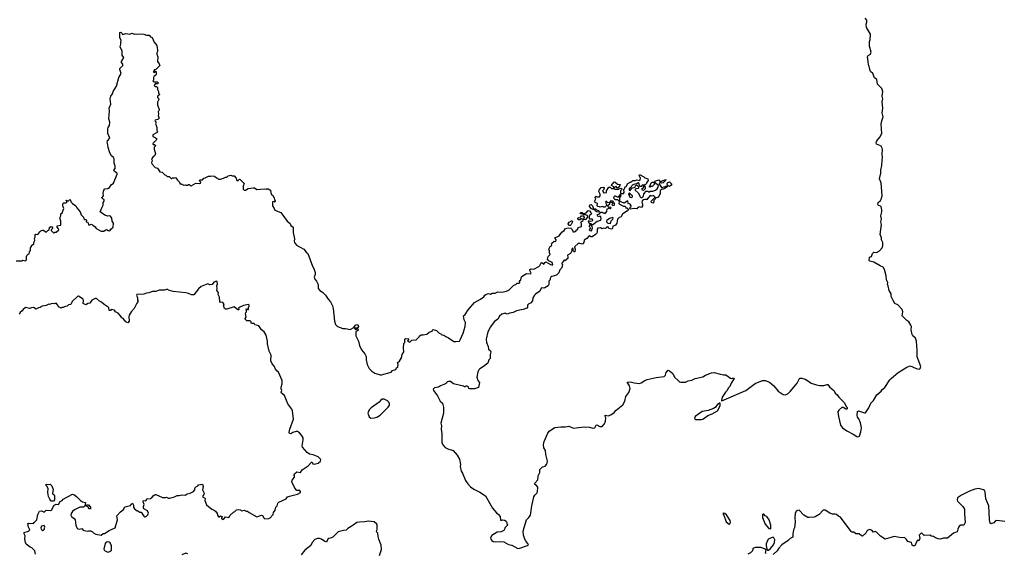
# Model space of a CAD drawing. Extents: x 2293878 to 2522763, y 823964 to 1006972.
# Tile 287 of 407: x 2424267 to 2439006, y 916515 to 924512. Entities that reach past the tile are written whole.
import ezdxf

# ---------------------------------------------------------------- set-up
doc = ezdxf.new("R2010")
doc.units = 0

msp = doc.modelspace()

# ---------------------------------------------------------------- linework, layer by layer
at = {"layer": '0CON20XD'}
for points in [[(2433068, 921408), (2433050, 921405), (2433050, 921395), (2433035, 921382), (2433005, 921388), (2432985, 921380), (2432963, 921393), (2432922, 921388), (2432910, 921375), (2432912, 921335), (2432907, 921315), (2432886, 921294), (2432835, 921260), (2432815, 921258), (2432795, 921272), (2432785, 921268), (2432759, 921231), (2432715, 921210), (2432712, 921175), (2432698, 921155), (2432685, 921148), (2432655, 921160), (2432625, 921160), (2432572, 921108), (2432582, 921075), (2432578, 921032), (2432563, 921033), (2432550, 921055), (2432550, 921085), (2432542, 921088), (2432532, 921075), (2432532, 921048), (2432512, 921008), (2432468, 920985), (2432474, 920955), (2432470, 920935), (2432425, 920900), (2432414, 920906), (2432408, 920892), (2432380, 920865), (2432380, 920855), (2432390, 920845), (2432387, 920815), (2432375, 920788), (2432350, 920765), (2432335, 920718), (2432305, 920683), (2432234, 920666), (2432220, 920655), (2432210, 920635), (2432210, 920615), (2432188, 920592), (2432188, 920545), (2432177, 920525), (2432130, 920495), (2432115, 920491), (2432085, 920496), (2432071, 920489), (2432055, 920442), (2431990, 920400), (2431975, 920383), (2431950, 920345), (2431945, 920298), (2431912, 920265), (2431886, 920254), (2431868, 920235), (2431867, 920203), (2431859, 920191), (2431805, 920168), (2431773, 920163), (2431703, 920147), (2431655, 920123), (2431605, 920116), (2431565, 920100), (2431535, 920112), (2431485, 920097), (2431450, 920070), (2431425, 920023), (2431375, 919987), (2431308, 919905), (2431301, 919879), (2431274, 919835), (2431250, 919725), (2431254, 919675), (2431280, 919615), (2431283, 919575), (2431315, 919548), (2431320, 919535), (2431310, 919495), (2431308, 919435), (2431290, 919415), (2431273, 919365), (2431212, 919315), (2431155, 919280), (2431139, 919265), (2431123, 919235), (2431108, 919155), (2431122, 919125), (2431123, 919103), (2431150, 919075), (2431135, 918998), (2431105, 918992), (2431075, 918978), (2431005, 918978), (2430990, 918985), (2430985, 919010), (2430965, 919018), (2430945, 919020), (2430935, 919010), (2430925, 919010), (2430912, 919022), (2430885, 919023), (2430760, 919055), (2430715, 919088), (2430685, 919090), (2430667, 919083), (2430656, 919064), (2430642, 919055), (2430565, 919024), (2430535, 919004), (2430475, 918997), (2430457, 918975), (2430461, 918955), (2430520, 918875), (2430560, 918795), (2430598, 918765), (2430609, 918705), (2430611, 918615), (2430573, 918465), (2430579, 918425), (2430574, 918375), (2430586, 918305), (2430587, 918177), (2430603, 918143), (2430635, 918102), (2430675, 918081), (2430755, 918054), (2430818, 917985), (2430849, 917925), (2430866, 917845), (2430859, 917815), (2430874, 917744), (2430896, 917715), (2430940, 917605), (2430975, 917556), (2431015, 917514), (2431065, 917479), (2431155, 917434), (2431240, 917375), (2431345, 917194), (2431405, 917120), (2431436, 917096), (2431458, 917065), (2431462, 917012), (2431485, 917010), (2431495, 917018), (2431522, 917012), (2431550, 916995), (2431560, 916975), (2431560, 916955), (2431570, 916945), (2431570, 916935), (2431530, 916895), (2431530, 916885), (2431513, 916857), (2431473, 916837), (2431415, 916834), (2431335, 916782), (2431316, 916745), (2431321, 916725), (2431335, 916707), (2431355, 916694), (2431385, 916686), (2431465, 916692), (2431515, 916685), (2431585, 916649), (2431635, 916635), (2431725, 916590), (2431755, 916592), (2431868, 916632), (2431876, 916635), (2431881, 916645), (2431838, 916708), (2431822, 916742), (2431809, 916785), (2431804, 916845), (2431817, 916903), (2431854, 917016), (2431890, 917050), (2431911, 917089), (2431931, 917229), (2431965, 917360), (2431977, 917385), (2432007, 917415), (2432016, 917436), (2432024, 917505), (2432005, 917531), (2431980, 917545), (2431974, 917555), (2431976, 917565), (2432021, 917615), (2432030, 917675), (2432051, 917725), (2432055, 917771), (2432095, 917810), (2432135, 917823), (2432155, 917844), (2432164, 917865), (2432168, 917898), (2432142, 917995), (2432139, 918055), (2432114, 918094), (2432108, 918145), (2432117, 918193), (2432174, 918315), (2432195, 918348), (2432279, 918401), (2432365, 918413), (2432437, 918413), (2432485, 918423), (2432555, 918392), (2432715, 918409), (2432795, 918406), (2432845, 918390), (2432874, 918396), (2432894, 918436), (2432905, 918441), (2432950, 918415), (2432985, 918417), (2433022, 918455), (2433038, 918495), (2433041, 918545), (2433027, 918575), (2433032, 918585), (2433075, 918576), (2433115, 918589), (2433168, 918625), (2433197, 918663), (2433295, 918739), (2433328, 918795), (2433341, 918865), (2433355, 918885), (2433386, 918925), (2433403, 918985), (2433396, 919026), (2433362, 919078), (2433405, 919084), (2433465, 919069), (2433545, 919062), (2433570, 919070), (2433624, 919106), (2433661, 919119), (2433795, 919149), (2433915, 919164), (2433936, 919185), (2433944, 919226), (2433975, 919258), (2433995, 919252), (2434045, 919208), (2434070, 919155), (2434128, 919098), (2434146, 919085), (2434165, 919081), (2434235, 919082), (2434275, 919101), (2434329, 919111), (2434376, 919134), (2434491, 919159), (2434532, 919185), (2434625, 919218), (2434665, 919224), (2434736, 919206), (2434805, 919190), (2434835, 919191), (2434908, 919138), (2434925, 919134), (2434955, 919146), (2434962, 919135), (2434916, 919065), (2434899, 919015), (2434872, 918988), (2434856, 918954), (2434831, 918929), (2434785, 918855), (2434773, 918805), (2434778, 918798), (2435136, 918955), (2435275, 919061), (2435385, 919107), (2435425, 919103), (2435491, 919081), (2435556, 919026), (2435621, 918945), (2435665, 918913), (2435695, 918897), (2435725, 918890), (2435766, 918905), (2435802, 918938), (2435853, 919007), (2435906, 919064), (2435942, 919135), (2435952, 919138), (2435975, 919139), (2436025, 919124), (2436074, 919094), (2436113, 919063), (2436195, 919038), (2436245, 919029), (2436305, 919032), (2436355, 919046), (2436365, 919043), (2436391, 919011), (2436461, 918951), (2436475, 918913), (2436505, 918890), (2436527, 918855), (2436615, 918771), (2436640, 918715), (2436655, 918700), (2436655, 918690), (2436645, 918678), (2436635, 918678), (2436595, 918701), (2436575, 918700), (2436527, 918663), (2436515, 918635), (2436523, 918565), (2436555, 918435), (2436586, 918395), (2436648, 918352), (2436745, 918302), (2436801, 918265), (2436815, 918262), (2436838, 918272), (2436860, 918335), (2436866, 918396), (2436852, 918472), (2436829, 918529), (2436810, 918555), (2436802, 918585), (2436807, 918643), (2436825, 918649), (2436915, 918620), (2436927, 918623), (2436978, 918695), (2437009, 918765), (2437046, 918804), (2437098, 918892), (2437161, 918945), (2437178, 918972), (2437218, 919002), (2437294, 919115), (2437315, 919136), (2437418, 919225), (2437545, 919304), (2437595, 919324), (2437630, 919310), (2437685, 919284), (2437735, 919277), (2437747, 919285), (2437756, 919315), (2437701, 919461), (2437704, 919555), (2437693, 919695), (2437675, 919739), (2437638, 919775), (2437626, 919795), (2437614, 919865), (2437618, 919915), (2437609, 919935), (2437576, 919986), (2437547, 920005), (2437479, 920075), (2437489, 920135), (2437477, 920167), (2437410, 920240), (2437369, 920259), (2437340, 920305), (2437312, 920365), (2437314, 920405), (2437281, 920455), (2437270, 920525), (2437260, 920545), (2437264, 920575), (2437244, 920615), (2437239, 920675), (2437215, 920768), (2437195, 920802), (2437150, 920825), (2437055, 920879), (2436993, 920893), (2436982, 920905), (2436989, 920951), (2437018, 920965), (2437035, 921007), (2437055, 921026), (2437095, 921024), (2437140, 921050), (2437178, 921092), (2437189, 921125), (2437187, 921175), (2437168, 921215), (2437166, 921245), (2437148, 921295), (2437170, 921445), (2437159, 921485), (2437167, 921525), (2437158, 921575), (2437171, 921635), (2437171, 921665), (2437161, 921711), (2437118, 921735), (2437111, 921755), (2437117, 921775), (2437154, 921805), (2437165, 921823), (2437178, 921875), (2437162, 922065), (2437138, 922125), (2437158, 922212), (2437158, 922255), (2437173, 922325), (2437176, 922406), (2437182, 922445), (2437177, 922495), (2437184, 922565), (2437179, 922589), (2437163, 922615), (2437145, 922629), (2437095, 922648), (2437088, 922665), (2437097, 922695), (2437145, 922752), (2437174, 922805), (2437164, 922945), (2437171, 922995), (2437191, 923055), (2437178, 923115), (2437189, 923185), (2437178, 923282), (2437187, 923325), (2437179, 923365), (2437186, 923436), (2437175, 923482), (2437109, 923545), (2437097, 923615), (2437063, 923643), (2437036, 923705), (2437005, 923738), (2436992, 923765), (2436984, 923814), (2436972, 923835), (2436970, 923885), (2436957, 923955), (2436970, 923975), (2437003, 923995), (2437013, 924025), (2436987, 924117), (2436989, 924185), (2437000, 924210), (2437004, 924295), (2436944, 924395), (2436938, 924445), (2436947, 924475), (2436947, 924505), (2436925, 924535)], [(2424215, 920900), (2424285, 920898), (2424305, 920900), (2424315, 920910), (2424355, 920900), (2424370, 920915), (2424368, 920965), (2424373, 920977), (2424392, 920998), (2424410, 921005), (2424412, 921035), (2424427, 921053), (2424430, 921095), (2424442, 921115), (2424443, 921127), (2424477, 921153), (2424478, 921172), (2424492, 921205), (2424490, 921235), (2424498, 921255), (2424498, 921292), (2424505, 921300), (2424540, 921295), (2424568, 921335), (2424585, 921350), (2424615, 921360), (2424625, 921360), (2424655, 921332), (2424670, 921335), (2424687, 921353), (2424710, 921365), (2424713, 921397), (2424735, 921412), (2424750, 921410), (2424758, 921395), (2424758, 921382), (2424740, 921365), (2424740, 921355), (2424775, 921320), (2424785, 921320), (2424795, 921330), (2424815, 921330), (2424850, 921365), (2424848, 921378), (2424828, 921405), (2424830, 921425), (2424880, 921435), (2424880, 921495), (2424868, 921545), (2424880, 921575), (2424882, 921605), (2424900, 921620), (2424928, 921685), (2424911, 921721), (2424912, 921755), (2424925, 921770), (2424955, 921768), (2424970, 921775), (2424970, 921800), (2424962, 921802), (2424962, 921808), (2424968, 921808), (2424970, 921800), (2424995, 921800), (2425015, 921818), (2425027, 921807), (2425032, 921782), (2425057, 921757), (2425108, 921725), (2425120, 921695), (2425172, 921635), (2425185, 921590), (2425220, 921555), (2425225, 921530), (2425235, 921520), (2425257, 921517), (2425268, 921508), (2425260, 921485), (2425288, 921478), (2425295, 921440), (2425315, 921438), (2425335, 921448), (2425355, 921440), (2425361, 921431), (2425395, 921410), (2425412, 921382), (2425485, 921342), (2425525, 921342), (2425545, 921360), (2425565, 921368), (2425593, 921353), (2425615, 921350), (2425630, 921375), (2425668, 921405), (2425672, 921462), (2425653, 921493), (2425647, 921537), (2425625, 921568), (2425615, 921572), (2425585, 921568), (2425543, 921583), (2425470, 921635), (2425502, 921705), (2425517, 921733), (2425518, 921772), (2425530, 921795), (2425530, 921815), (2425501, 921831), (2425498, 921845), (2425522, 921875), (2425518, 921915), (2425528, 921955), (2425543, 921977), (2425585, 921982), (2425613, 921997), (2425634, 922036), (2425669, 922061), (2425727, 922195), (2425725, 922210), (2425688, 922235), (2425678, 922255), (2425696, 922284), (2425698, 922315), (2425682, 922362), (2425681, 922425), (2425673, 922445), (2425643, 922473), (2425616, 922516), (2425589, 922595), (2425588, 922635), (2425577, 922675), (2425581, 922695), (2425614, 922735), (2425588, 922805), (2425584, 922875), (2425589, 922895), (2425609, 922925), (2425614, 922976), (2425602, 923025), (2425610, 923145), (2425606, 923184), (2425630, 923245), (2425623, 923325), (2425632, 923365), (2425655, 923400), (2425664, 923435), (2425714, 923516), (2425749, 923645), (2425786, 923705), (2425768, 923765), (2425768, 923782), (2425812, 923825), (2425812, 923845), (2425793, 923873), (2425792, 923885), (2425828, 923945), (2425803, 923983), (2425799, 924039), (2425770, 924105), (2425782, 924145), (2425780, 924175), (2425787, 924205), (2425768, 924238), (2425765, 924320), (2425780, 924325), (2425800, 924305), (2425805, 924290), (2425855, 924307), (2425915, 924297), (2425945, 924309), (2425985, 924293), (2426005, 924298), (2426035, 924293), (2426075, 924302), (2426125, 924296), (2426165, 924278), (2426205, 924280), (2426227, 924257), (2426252, 924245), (2426280, 924175), (2426318, 924125), (2426323, 924083), (2426332, 924065), (2426332, 924038), (2426318, 924015), (2426318, 923995), (2426333, 923955), (2426330, 923885), (2426355, 923850), (2426362, 923825), (2426298, 923762), (2426285, 923760), (2426270, 923735), (2426270, 923725), (2426285, 923720), (2426302, 923738), (2426308, 923738), (2426312, 923695), (2426305, 923680), (2426278, 923665), (2426268, 923645), (2426270, 923605), (2426262, 923595), (2426275, 923580), (2426325, 923580), (2426338, 923565), (2426335, 923550), (2426315, 923550), (2426302, 923558), (2426283, 923537), (2426282, 923525), (2426295, 923510), (2426315, 923510), (2426330, 923495), (2426330, 923465), (2426342, 923435), (2426342, 923412), (2426357, 923397), (2426355, 923380), (2426330, 923365), (2426332, 923345), (2426347, 923327), (2426348, 923315), (2426328, 923275), (2426330, 923235), (2426352, 923165), (2426350, 923145), (2426340, 923135), (2426342, 923095), (2426338, 923075), (2426352, 923035), (2426335, 923018), (2426295, 923008), (2426290, 922995), (2426310, 922975), (2426300, 922955), (2426322, 922895), (2426320, 922855), (2426328, 922835), (2426315, 922818), (2426260, 922785), (2426262, 922762), (2426297, 922747), (2426320, 922725), (2426310, 922705), (2426260, 922655), (2426265, 922640), (2426285, 922640), (2426298, 922625), (2426297, 922613), (2426278, 922602), (2426278, 922565), (2426300, 922505), (2426290, 922475), (2426264, 922456), (2426240, 922425), (2426248, 922405), (2426238, 922365), (2426248, 922345), (2426297, 922297), (2426332, 922285), (2426365, 922230), (2426397, 922227), (2426440, 922185), (2426455, 922180), (2426473, 922163), (2426505, 922160), (2426535, 922130), (2426545, 922130), (2426555, 922140), (2426585, 922140), (2426598, 922148), (2426627, 922107), (2426660, 922075), (2426665, 922050), (2426685, 922050), (2426725, 922032), (2426748, 922038), (2426755, 922030), (2426785, 922030), (2426795, 922040), (2426805, 922040), (2426835, 922022), (2426905, 922060), (2426955, 922058), (2426975, 922062), (2426978, 922078), (2426960, 922095), (2426965, 922110), (2427005, 922112), (2427025, 922138), (2427045, 922140), (2427091, 922169), (2427123, 922167), (2427145, 922172), (2427185, 922168), (2427212, 922142), (2427228, 922138), (2427245, 922120), (2427275, 922120), (2427320, 922135), (2427345, 922150), (2427368, 922152), (2427385, 922170), (2427425, 922180), (2427445, 922170), (2427475, 922170), (2427507, 922137), (2427515, 922100), (2427537, 922103), (2427555, 922120), (2427568, 922118), (2427628, 922055), (2427612, 922015), (2427614, 921974), (2427625, 921958), (2427645, 921958), (2427685, 921982), (2427765, 921992), (2427782, 921992), (2427815, 921968), (2427925, 921978), (2427955, 921970), (2427963, 921977), (2427985, 921978), (2428013, 921963), (2428020, 921955), (2428030, 921895), (2428048, 921888), (2428060, 921875), (2428062, 921862), (2428078, 921845), (2428082, 921812), (2428090, 921805), (2428085, 921780), (2428075, 921790), (2428050, 921785), (2428053, 921723), (2428078, 921685), (2428085, 921660), (2428175, 921622), (2428208, 921585), (2428271, 921491), (2428315, 921457), (2428326, 921426), (2428362, 921405), (2428361, 921325), (2428380, 921230), (2428376, 921195), (2428382, 921175), (2428412, 921132), (2428521, 921071), (2428555, 921028), (2428579, 921009), (2428651, 920821)], [(2428651, 920821), (2428671, 920785), (2428689, 920725), (2428690, 920695), (2428674, 920654), (2428685, 920622), (2428708, 920595), (2428733, 920545), (2428737, 920485), (2428760, 920455), (2428800, 920430), (2428844, 920385), (2428882, 920322), (2428919, 920285), (2428949, 920225), (2428959, 920185), (2428979, 919995), (2428992, 919945), (2429025, 919914), (2429105, 919884), (2429146, 919886), (2429215, 919870), (2429270, 919900), (2429294, 919936), (2429315, 919942), (2429327, 919937), (2429336, 919914), (2429325, 919890), (2429285, 919890), (2429280, 919885), (2429295, 919870), (2429325, 919880), (2429337, 919865), (2429325, 919850), (2429312, 919848), (2429300, 919835), (2429298, 919775), (2429338, 919695), (2429351, 919631), (2429381, 919565), (2429435, 919507), (2429453, 919465), (2429452, 919415), (2429468, 919345), (2429496, 919286), (2429536, 919246), (2429585, 919216), (2429665, 919188), (2429685, 919188), (2429828, 919232), (2429846, 919254), (2429895, 919272), (2429908, 919295), (2429925, 919310), (2429932, 919345), (2429922, 919375), (2429953, 919397), (2429982, 919445), (2429992, 919495), (2430017, 919535), (2430012, 919595), (2430018, 919662), (2430030, 919675), (2430032, 919725), (2430043, 919737), (2430085, 919730), (2430090, 919725), (2430070, 919695), (2430105, 919682), (2430138, 919712), (2430200, 919715), (2430248, 919762), (2430252, 919775), (2430275, 919790), (2430305, 919788), (2430361, 919799), (2430395, 919830), (2430440, 919845), (2430445, 919860), (2430455, 919868), (2430505, 919852), (2430545, 919812), (2430570, 919805), (2430588, 919788), (2430615, 919784), (2430644, 919764), (2430687, 919747), (2430765, 919690), (2430795, 919688), (2430850, 919695), (2430867, 919725), (2430904, 919816), (2430934, 919914), (2430940, 919975), (2430920, 920015), (2430912, 920075), (2430936, 920094), (2430978, 920162), (2431074, 920275), (2431165, 920323), (2431213, 920357), (2431228, 920382), (2431246, 920394), (2431285, 920408), (2431315, 920400), (2431337, 920413), (2431385, 920413), (2431425, 920432), (2431485, 920430), (2431556, 920444), (2431594, 920466), (2431665, 920534), (2431695, 920544), (2431715, 920564), (2431745, 920566), (2431752, 920575), (2431750, 920600), (2431767, 920615), (2431781, 920659), (2431805, 920680), (2431855, 920710), (2431917, 920705), (2431921, 920715), (2431904, 920755), (2431905, 920768), (2431925, 920777), (2431965, 920774), (2432036, 920814), (2432055, 920828), (2432075, 920868), (2432085, 920872), (2432115, 920850), (2432130, 920875), (2432145, 920882), (2432215, 920842), (2432233, 920837), (2432250, 920840), (2432240, 920875), (2432188, 920898), (2432170, 920925), (2432179, 920961), (2432207, 920993), (2432197, 921017), (2432198, 921048), (2432190, 921075), (2432208, 921115), (2432226, 921124), (2432232, 921135), (2432228, 921155), (2432232, 921165), (2432268, 921192), (2432295, 921190), (2432297, 921215), (2432283, 921233), (2432283, 921247), (2432315, 921258), (2432340, 921275), (2432381, 921329), (2432415, 921352), (2432439, 921381), (2432475, 921393), (2432515, 921390), (2432535, 921370), (2432554, 921334), (2432565, 921332), (2432585, 921340), (2432609, 921361), (2432620, 921375), (2432625, 921400), (2432678, 921412), (2432678, 921455), (2432670, 921465), (2432670, 921485), (2432700, 921505), (2432700, 921525), (2432675, 921530), (2432658, 921512), (2432634, 921514), (2432621, 921521), (2432624, 921536), (2432635, 921548), (2432658, 921542), (2432660, 921555), (2432678, 921572), (2432702, 921572), (2432720, 921555), (2432713, 921547), (2432710, 921525), (2432743, 921517), (2432772, 921555), (2432768, 921578), (2432735, 921590), (2432715, 921590), (2432700, 921610), (2432685, 921600), (2432663, 921603), (2432658, 921615), (2432665, 921622), (2432685, 921622), (2432700, 921610), (2432715, 921610), (2432745, 921620), (2432778, 921652), (2432795, 921650), (2432818, 921625), (2432827, 921605), (2432819, 921591), (2432790, 921575), (2432792, 921535), (2432798, 921528), (2432835, 921528), (2432842, 921505), (2432836, 921494), (2432815, 921490), (2432775, 921500), (2432785, 921470), (2432795, 921460), (2432815, 921460), (2432835, 921440), (2432846, 921444), (2432909, 921491), (2432965, 921510), (2432970, 921535), (2432965, 921560), (2432955, 921570), (2432925, 921560), (2432912, 921588), (2432948, 921602), (2432965, 921630), (2432985, 921630), (2432995, 921620), (2433015, 921620), (2433025, 921610), (2433038, 921612), (2433055, 921640), (2433062, 921678), (2433095, 921690), (2433106, 921684), (2433120, 921695), (2433112, 921702), (2433085, 921700), (2433078, 921708), (2433078, 921732), (2433100, 921755), (2433100, 921780), (2433075, 921770), (2433063, 921773), (2433055, 921788), (2433042, 921788), (2433038, 921775), (2433052, 921745), (2433052, 921728), (2433028, 921702), (2433005, 921703), (2432995, 921712), (2432955, 921702), (2432945, 921710), (2432923, 921713), (2432912, 921725), (2432918, 921758), (2432882, 921775), (2432878, 921795), (2432890, 921835), (2432880, 921845), (2432880, 921855), (2432895, 921868), (2432905, 921860), (2432945, 921860), (2432957, 921873), (2432957, 921897), (2432938, 921935), (2432942, 921958), (2432970, 921995), (2433005, 922000), (2433018, 921988), (2433008, 921962), (2432990, 921945), (2433000, 921935), (2433002, 921922), (2433025, 921918), (2433050, 921925), (2433050, 921945), (2433085, 922000), (2433105, 922000), (2433125, 921982), (2433165, 921980), (2433175, 921970), (2433235, 921970), (2433242, 921978), (2433267, 921987), (2433280, 921975), (2433277, 921963), (2433260, 921945), (2433260, 921915), (2433265, 921910), (2433305, 921908), (2433317, 921923), (2433310, 921965), (2433320, 921975), (2433332, 922008), (2433345, 922010), (2433372, 922055), (2433415, 922080), (2433425, 922080), (2433445, 922100), (2433479, 922101), (2433505, 922112), (2433548, 922102), (2433557, 922113), (2433562, 922135), (2433538, 922175), (2433545, 922190), (2433610, 922155), (2433625, 922140), (2433670, 922125), (2433677, 922103), (2433650, 922065), (2433650, 922055), (2433635, 922040), (2433620, 922035), (2433620, 922015), (2433630, 922005), (2433630, 921975), (2433607, 921953), (2433590, 921955), (2433583, 921963), (2433582, 921978), (2433608, 922002), (2433608, 922028), (2433595, 922040), (2433580, 922025), (2433578, 922012), (2433555, 922010), (2433543, 922023), (2433538, 922058), (2433525, 922068), (2433505, 922050), (2433475, 922048), (2433435, 922030), (2433418, 922002), (2433390, 921975), (2433390, 921955), (2433405, 921950), (2433432, 921988), (2433478, 922002), (2433485, 922020), (2433495, 922030), (2433505, 922030), (2433530, 922005), (2433528, 921985), (2433525, 921980), (2433492, 921978), (2433480, 921965), (2433480, 921955), (2433526, 921916), (2433550, 921875), (2433550, 921865), (2433565, 921850), (2433585, 921850), (2433605, 921870), (2433610, 921905), (2433645, 921942), (2433672, 921942), (2433685, 921930), (2433707, 921943), (2433745, 921941), (2433785, 921956), (2433808, 921975), (2433826, 922004), (2433828, 922028), (2433790, 922055), (2433787, 922067), (2433770, 922085), (2433775, 922090), (2433835, 922110), (2433852, 922082), (2433865, 922080), (2433875, 922092), (2433895, 922102), (2433905, 922100), (2433938, 922118), (2433935, 922100), (2433900, 922065), (2433875, 922060), (2433855, 922070), (2433840, 922055), (2433842, 922042), (2433875, 921998), (2433915, 922007), (2433955, 922020), (2433960, 922015), (2433958, 922005), (2433925, 921982), (2433906, 921974), (2433885, 921972), (2433855, 921952), (2433852, 921908), (2433828, 921855), (2433815, 921848), (2433790, 921845), (2433782, 921825), (2433762, 921805), (2433755, 921768), (2433745, 921762), (2433724, 921774), (2433722, 921795), (2433778, 921855), (2433757, 921877), (2433735, 921870), (2433705, 921876), (2433660, 921825), (2433658, 921812), (2433648, 921818), (2433625, 921817), (2433605, 921812), (2433585, 921798), (2433578, 921775), (2433592, 921752), (2433592, 921725), (2433575, 921700), (2433540, 921710), (2433535, 921700), (2433522, 921698), (2433505, 921680), (2433465, 921682), (2433411, 921671), (2433400, 921685), (2433407, 921703), (2433420, 921715), (2433420, 921725), (2433406, 921746), (2433375, 921760), (2433368, 921798), (2433315, 921762), (2433255, 921790), (2433242, 921788), (2433238, 921758), (2433247, 921747), (2433308, 921718), (2433327, 921717), (2433340, 921705), (2433340, 921690), (2433355, 921692), (2433372, 921685), (2433378, 921665), (2433368, 921652), (2433291, 921599), (2433268, 921552), (2433242, 921548), (2433218, 921525), (2433207, 921463), (2433186, 921434), (2433165, 921422), (2433145, 921420), (2433143, 921387), (2433135, 921378), (2433125, 921373), (2433090, 921385), (2433080, 921395), (2433080, 921405), (2433068, 921408)], [(2433225, 921990), (2433212, 921992), (2433195, 922010), (2433182, 922008), (2433168, 921992), (2433162, 921992), (2433160, 922005), (2433128, 922025), (2433130, 922045), (2433145, 922050), (2433160, 922075), (2433175, 922082), (2433215, 922048), (2433255, 922040), (2433252, 922025), (2433225, 921990)], [(2433705, 922000), (2433690, 922005), (2433700, 922015), (2433722, 922068), (2433733, 922077), (2433748, 922078), (2433770, 922055), (2433770, 922045), (2433736, 922014), (2433715, 922010), (2433705, 922000)], [(2433995, 922012), (2433972, 922022), (2433962, 922032), (2433958, 922055), (2433963, 922067), (2433995, 922080), (2434028, 922045), (2434019, 922031), (2433995, 922012)], [(2433245, 921800), (2433252, 921808), (2433253, 921847), (2433270, 921875), (2433268, 921888), (2433252, 921888), (2433227, 921853), (2433215, 921852), (2433185, 921870), (2433171, 921869), (2433161, 921859), (2433158, 921845), (2433169, 921829), (2433185, 921820), (2433215, 921818), (2433235, 921800), (2433245, 921800)], [(2433425, 921848), (2433435, 921852), (2433442, 921865), (2433438, 921875), (2433412, 921892), (2433395, 921920), (2433380, 921905), (2433400, 921855), (2433425, 921848)], [(2432935, 921630), (2432903, 921633), (2432878, 921658), (2432825, 921678), (2432798, 921715), (2432804, 921736), (2432822, 921742), (2432843, 921723), (2432855, 921680), (2432885, 921680), (2432902, 921662), (2432930, 921655), (2432940, 921645), (2432935, 921630)], [(2433145, 921730), (2433165, 921732), (2433172, 921738), (2433172, 921752), (2433165, 921770), (2433150, 921785), (2433150, 921795), (2433115, 921800), (2433100, 921780), (2433138, 921778), (2433140, 921755), (2433133, 921743), (2433145, 921730)], [(2433105, 921460), (2433117, 921473), (2433122, 921498), (2433146, 921524), (2433150, 921535), (2433145, 921548), (2433095, 921533), (2433058, 921505), (2433052, 921495), (2433052, 921482), (2433073, 921463), (2433105, 921460)], [(2432505, 921430), (2432485, 921430), (2432478, 921455), (2432494, 921476), (2432525, 921500), (2432535, 921500), (2432540, 921485), (2432520, 921445), (2432505, 921430)], [(2432825, 921350), (2432840, 921395), (2432838, 921415), (2432822, 921432), (2432798, 921432), (2432790, 921425), (2432790, 921415), (2432804, 921404), (2432808, 921385), (2432790, 921365), (2432803, 921353), (2432825, 921350)], [(2428512, 918215), (2428509, 918245), (2428485, 918287), (2428455, 918320), (2428425, 918340), (2428405, 918341), (2428354, 918326), (2428325, 918304), (2428305, 918310), (2428302, 918325), (2428310, 918375), (2428367, 918525), (2428350, 918650), (2428338, 918678), (2428281, 918755), (2428229, 918879), (2428184, 918915), (2428182, 918928), (2428190, 918955), (2428181, 918981), (2428181, 919005), (2428196, 919054), (2428196, 919106), (2428142, 919232), (2428115, 919250), (2428097, 919275), (2428080, 919315), (2428046, 919356), (2428025, 919400), (2428030, 919485), (2428001, 919545), (2427974, 919654), (2427974, 919694), (2427957, 919785), (2427928, 919835), (2427888, 919865), (2427845, 919922), (2427789, 919939), (2427775, 919960), (2427745, 919958), (2427732, 919965), (2427730, 919985), (2427715, 920000), (2427668, 919998), (2427640, 920025), (2427640, 920035), (2427658, 920055), (2427648, 920105), (2427650, 920125), (2427660, 920135), (2427660, 920165), (2427650, 920175), (2427665, 920180), (2427675, 920170), (2427690, 920170), (2427690, 920205), (2427700, 920215), (2427700, 920235), (2427690, 920245), (2427615, 920228), (2427540, 920195), (2427548, 920175), (2427545, 920162), (2427534, 920164), (2427475, 920210), (2427365, 920172), (2427345, 920173), (2427334, 920184), (2427320, 920235), (2427328, 920245), (2427315, 920270), (2427305, 920280), (2427275, 920272), (2427261, 920291), (2427258, 920355), (2427240, 920395), (2427243, 920425), (2427218, 920455), (2427223, 920485), (2427218, 920525), (2427230, 920555), (2427225, 920588), (2427215, 920592), (2427175, 920578), (2427148, 920542), (2427115, 920539), (2427084, 920556), (2426985, 920512), (2426942, 920478), (2426875, 920390), (2426838, 920388), (2426795, 920410), (2426755, 920418), (2426565, 920437), (2426495, 920460), (2426485, 920470), (2426465, 920470), (2426435, 920458), (2426355, 920458), (2426303, 920437), (2426255, 920439), (2426200, 920420), (2426165, 920416), (2426125, 920399), (2426020, 920395), (2426013, 920385), (2426028, 920345), (2426028, 920308), (2426038, 920295), (2426037, 920285), (2426018, 920265), (2425981, 920185), (2425935, 920132), (2425907, 920085), (2425901, 920065), (2425907, 919995), (2425885, 919970), (2425854, 919984), (2425815, 920032), (2425794, 920044), (2425776, 920076), (2425743, 920113), (2425700, 920135), (2425685, 920160), (2425635, 920170), (2425625, 920152), (2425605, 920152), (2425603, 920193), (2425592, 920205), (2425533, 920243), (2425489, 920279), (2425462, 920292), (2425415, 920332), (2425395, 920332), (2425345, 920307), (2425315, 920262), (2425285, 920260), (2425267, 920243), (2425255, 920240), (2425218, 920258), (2425222, 920305), (2425215, 920322), (2425145, 920370), (2425132, 920365), (2425052, 920288), (2425039, 920255), (2425027, 920243), (2424995, 920238), (2424975, 920220), (2424945, 920213), (2424918, 920198), (2424895, 920200), (2424885, 920190), (2424845, 920210), (2424838, 920235), (2424815, 920262), (2424785, 920253), (2424755, 920258), (2424715, 920243), (2424705, 920247), (2424665, 920227), (2424605, 920217), (2424575, 920197), (2424550, 920195), (2424515, 920172), (2424475, 920200), (2424445, 920196), (2424415, 920183), (2424355, 920198), (2424321, 920169), (2424305, 920148), (2424274, 920126), (2424259, 920101)], [(2429525, 918540), (2429575, 918544), (2429615, 918554), (2429665, 918584), (2429785, 918706), (2429802, 918735), (2429802, 918755), (2429791, 918781), (2429775, 918798), (2429723, 918825), (2429691, 918825), (2429671, 918809), (2429650, 918780), (2429529, 918695), (2429500, 918665), (2429480, 918615), (2429499, 918559), (2429525, 918540)], [(2434475, 918519), (2434495, 918524), (2434569, 918581), (2434631, 918605), (2434715, 918649), (2434753, 918725), (2434753, 918763), (2434745, 918766), (2434715, 918747), (2434677, 918703), (2434653, 918687), (2434575, 918657), (2434485, 918643), (2434377, 918565), (2434366, 918536), (2434385, 918520), (2434475, 918519)], [(2424502, 916505), (2424494, 916555), (2424449, 916599), (2424425, 916607), (2424365, 916651), (2424352, 916675), (2424350, 916700), (2424344, 916735), (2424347, 916775), (2424333, 916805), (2424333, 916825), (2424400, 916845), (2424420, 916865), (2424397, 916905), (2424390, 916960), (2424405, 916969), (2424435, 916962), (2424455, 916968), (2424475, 916960), (2424482, 916975), (2424524, 917016), (2424537, 917095), (2424564, 917145), (2424595, 917151), (2424635, 917132), (2424665, 917160), (2424725, 917156), (2424745, 917162), (2424782, 917235), (2424815, 917250), (2424845, 917248), (2424870, 917290), (2424902, 917308), (2424915, 917328), (2425055, 917401), (2425076, 917396), (2425115, 917368), (2425175, 917308), (2425208, 917288), (2425250, 917275), (2425240, 917225), (2425220, 917205), (2425165, 917208), (2425087, 917165), (2425057, 917143), (2425036, 917114), (2425031, 917085), (2425041, 917065), (2425081, 917035), (2425096, 917015), (2425108, 916935), (2425120, 916895), (2425135, 916880), (2425164, 916876), (2425195, 916888), (2425215, 916860), (2425275, 916848), (2425296, 916854), (2425325, 916851), (2425355, 916839), (2425375, 916818), (2425405, 916802), (2425485, 916788), (2425515, 916810), (2425535, 916810), (2425605, 916856), (2425698, 916895), (2425733, 917015), (2425722, 917075), (2425774, 917136), (2425819, 917171), (2425830, 917185), (2425830, 917195), (2425845, 917210), (2425925, 917230), (2425931, 917249), (2425957, 917267), (2425972, 917235), (2425972, 917205), (2425984, 917184), (2426025, 917150), (2426035, 917150), (2426065, 917130), (2426085, 917130), (2426125, 917072), (2426135, 917062), (2426145, 917063), (2426165, 917072), (2426186, 917094), (2426196, 917115), (2426180, 917150), (2426125, 917182), (2426118, 917195), (2426118, 917215), (2426132, 917245), (2426117, 917287), (2426121, 917309), (2426157, 917303), (2426175, 917330), (2426225, 917338), (2426245, 917348), (2426264, 917376), (2426295, 917398), (2426307, 917397), (2426405, 917352), (2426455, 917352), (2426465, 917358), (2426493, 917343), (2426515, 917343), (2426585, 917362), (2426625, 917382), (2426655, 917380), (2426695, 917393), (2426745, 917389), (2426775, 917407), (2426820, 917415), (2426869, 917441), (2426887, 917465), (2426888, 917485), (2426898, 917505), (2426935, 917528), (2426945, 917542), (2427005, 917550), (2427012, 917515), (2427003, 917465), (2427029, 917415), (2427024, 917395), (2427008, 917375), (2427008, 917358), (2427035, 917348), (2427042, 917335), (2427037, 917305), (2427064, 917244), (2427145, 917178), (2427168, 917168), (2427196, 917146), (2427225, 917110), (2427228, 917085), (2427245, 917060), (2427255, 917060), (2427275, 917078), (2427298, 917068), (2427300, 917055), (2427290, 917045), (2427290, 917035), (2427302, 917022), (2427330, 917035), (2427345, 917060), (2427396, 917054), (2427418, 917085), (2427465, 917132), (2427485, 917140), (2427510, 917165), (2427545, 917173), (2427570, 917165), (2427585, 917152), (2427625, 917162), (2427655, 917148), (2427677, 917147), (2427700, 917125), (2427815, 917063), (2427885, 917087), (2427900, 917080), (2427920, 917045), (2427934, 917034), (2427995, 917037), (2428018, 917045), (2428062, 917095), (2428068, 917125), (2428090, 917160), (2428100, 917205), (2428121, 917229), (2428133, 917265), (2428145, 917280), (2428255, 917334), (2428278, 917362), (2428346, 917384), (2428425, 917400), (2428468, 917425), (2428472, 917442), (2428460, 917455), (2428415, 917458), (2428384, 917494), (2428340, 917585), (2428345, 917610), (2428380, 917655), (2428380, 917675), (2428372, 917685), (2428378, 917705), (2428415, 917737), (2428470, 917725), (2428495, 917768), (2428583, 917827), (2428635, 917880), (2428645, 917882), (2428657, 917857), (2428675, 917852), (2428736, 917864), (2428772, 917895), (2428776, 917915), (2428771, 917925), (2428735, 917959), (2428660, 917990), (2428605, 918001), (2428568, 918028), (2428501, 918105), (2428496, 918125), (2428512, 918215)], [(2424775, 917298), (2424745, 917298), (2424735, 917303), (2424717, 917325), (2424697, 917365), (2424687, 917425), (2424693, 917485), (2424675, 917520), (2424660, 917535), (2424665, 917550), (2424695, 917547), (2424725, 917552), (2424746, 917526), (2424767, 917473), (2424758, 917415), (2424765, 917402), (2424783, 917393), (2424789, 917379), (2424788, 917315), (2424775, 917298)], [(2439014, 916994), (2438895, 917007), (2438875, 917000), (2438848, 916972), (2438805, 916958), (2438795, 916972), (2438786, 917015), (2438777, 917225), (2438732, 917332), (2438721, 917435), (2438711, 917455), (2438695, 917468), (2438625, 917487), (2438565, 917479), (2438483, 917447), (2438363, 917387), (2438307, 917345), (2438301, 917315), (2438307, 917295), (2438386, 917215), (2438412, 917175), (2438409, 917105), (2438421, 916975), (2438401, 916939), (2438355, 916936), (2438330, 916920), (2438309, 916875), (2438302, 916835), (2438245, 916816), (2438155, 916744), (2438095, 916744), (2438045, 916729), (2438015, 916731), (2437976, 916746), (2437945, 916767), (2437915, 916770), (2437889, 916789), (2437805, 916782), (2437765, 916820), (2437734, 916786), (2437742, 916735), (2437725, 916700), (2437715, 916710), (2437704, 916706), (2437668, 916625), (2437642, 916625), (2437629, 916639), (2437617, 916675), (2437564, 916694), (2437543, 916723), (2437510, 916750), (2437465, 916746), (2437356, 916766), (2437225, 916728), (2437153, 916773), (2437095, 916834), (2437075, 916842), (2437045, 916833), (2437026, 916856), (2436995, 916871), (2436965, 916863), (2436948, 916845), (2436932, 916815), (2436885, 916770), (2436868, 916775), (2436835, 916808), (2436785, 916807), (2436755, 916831), (2436725, 916834), (2436712, 916842), (2436555, 917058), (2436525, 917072), (2436495, 917098), (2436474, 917104), (2436435, 917101), (2436395, 917118), (2436323, 917163), (2436295, 917161), (2436233, 917097), (2436175, 917061), (2436158, 917058), (2436085, 917050), (2436065, 917052), (2436005, 917085), (2435935, 917161), (2435911, 917159), (2435892, 917145), (2435876, 917114), (2435871, 917045), (2435877, 916985), (2435866, 916895), (2435850, 916865), (2435839, 916805), (2435841, 916759), (2435800, 916735), (2435770, 916705), (2435675, 916641), (2435630, 916595), (2435606, 916554), (2435545, 916500)], [(2425325, 917183), (2425304, 917184), (2425293, 917213), (2425263, 917223), (2425260, 917235), (2425278, 917242), (2425295, 917240), (2425328, 917205), (2425325, 917183)], [(2434885, 916954), (2434895, 916957), (2434906, 916975), (2434902, 917005), (2434845, 917093), (2434825, 917113), (2434800, 917115), (2434794, 917105), (2434806, 917086), (2434840, 916985), (2434885, 916954)], [(2429654, 916485), (2429681, 916575), (2429678, 916635), (2429641, 916725), (2429631, 916765), (2429628, 916815), (2429608, 916835), (2429619, 916875), (2429620, 916935), (2429615, 916950), (2429575, 916986), (2429485, 916997), (2429435, 916986), (2429355, 916984), (2429314, 916976), (2429257, 916937), (2429231, 916915), (2429177, 916885), (2429155, 916863), (2429115, 916859), (2429035, 916836), (2428955, 916758), (2428935, 916746), (2428895, 916736), (2428880, 916725), (2428857, 916683), (2428835, 916690), (2428783, 916725), (2428756, 916736), (2428725, 916738), (2428687, 916723), (2428646, 916675), (2428626, 916634), (2428535, 916562), (2428479, 916495)], [(2435505, 916880), (2435513, 916887), (2435513, 916935), (2435488, 917015), (2435450, 917065), (2435428, 917078), (2435405, 917102), (2435395, 917102), (2435388, 917095), (2435387, 917053), (2435424, 916954), (2435482, 916885), (2435505, 916880)], [(2424615, 916858), (2424625, 916860), (2424635, 916870), (2424642, 916905), (2424635, 916930), (2424595, 916920), (2424583, 916895), (2424588, 916875), (2424615, 916858)], [(2425585, 916533), (2425615, 916543), (2425642, 916565), (2425642, 916625), (2425622, 916672), (2425605, 916683), (2425575, 916687), (2425554, 916676), (2425545, 916660), (2425527, 916577), (2425537, 916557), (2425585, 916533)], [(2435462, 916562), (2435475, 916562), (2435504, 916586), (2435549, 916641), (2435565, 916678), (2435569, 916715), (2435556, 916746), (2435545, 916758), (2435480, 916730), (2435467, 916715), (2435442, 916655), (2435439, 916629), (2435453, 916583), (2435462, 916562)], [(2426785, 916508), (2426755, 916518), (2426695, 916493)], [(2435440, 916515), (2435432, 916525), (2435440, 916565), (2435429, 916579), (2435360, 916605), (2435275, 916603), (2435244, 916586), (2435236, 916554), (2435208, 916522), (2435165, 916502)]]:
    msp.add_lwpolyline(points, dxfattribs=at)

doc.saveas('drawing.dxf')
